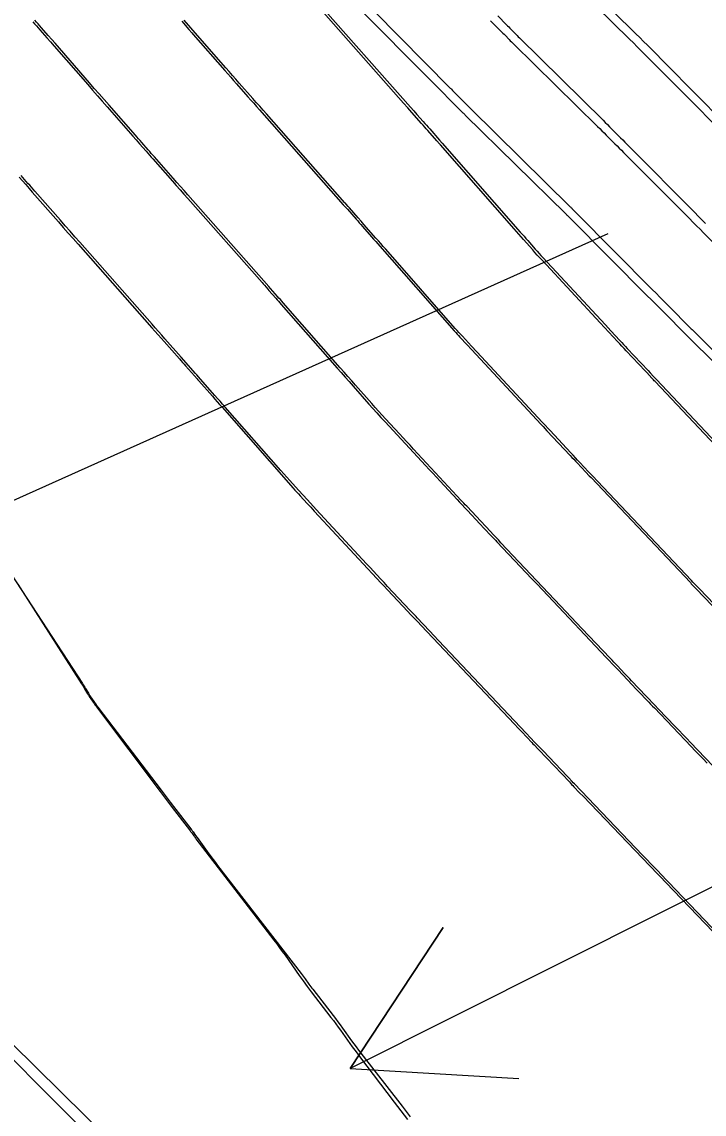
# Model space of a CAD drawing. Extents: x 954385 to 988206, y 1868364 to 1924553.
# Drawn here: x 955436.3 to 955460.56, y 1923337.66 to 1923376.45 of the extents above; entities that cross this region are included whole.
import ezdxf

# ---------------------------------------------------------------- set-up
doc = ezdxf.new("R2010")
doc.units = 0
for name, color, linetype in [('16', 7, 'Continuous'), ('24', 7, 'Continuous'), ('26', 7, 'Continuous'), ('6', 7, 'Continuous'), ('7', 7, 'Continuous'), ('Default', 7, 'Continuous')]:
    doc.layers.add(name, color=color, linetype=linetype)

msp = doc.modelspace()

# ---------------------------------------------------------------- linework, layer by layer
at = {"layer": '16'}
for points in [[(955455.718, 1923378.406), (955458.129, 1923376.032), (955458.268, 1923375.895), (955458.406, 1923375.757), (955458.544, 1923375.619), (955458.681, 1923375.481), (955459.23, 1923374.926), (955459.368, 1923374.788), (955459.505, 1923374.649), (955459.642, 1923374.511), (955459.78, 1923374.372), (955461.737, 1923372.402)], [(955447.925, 1923377.755), (955451.532, 1923374.1), (955451.551, 1923374.08), (955451.571, 1923374.06), (955451.609, 1923374.02), (955451.629, 1923374), (955451.648, 1923373.981), (955452.17, 1923373.457), (955452.192, 1923373.435), (955452.228, 1923373.398), (955452.243, 1923373.383), (955452.258, 1923373.368), (955455.796, 1923369.884), (955455.814, 1923369.866), (955455.832, 1923369.849), (955455.849, 1923369.831), (955455.867, 1923369.814), (955455.954, 1923369.726), (955456.006, 1923369.673), (955458.707, 1923366.953), (955458.846, 1923366.813), (955458.985, 1923366.673), (955459.124, 1923366.533), (955459.264, 1923366.393), (955460.098, 1923365.556), (955460.126, 1923365.528), (955463.926, 1923361.751)], [(955461.73, 1923360.594), (955458.813, 1923363.678), (955458.783, 1923363.709), (955458.753, 1923363.741), (955458.724, 1923363.773), (955458.694, 1923363.804), (955458.515, 1923363.995), (955458.455, 1923364.058), (955457.789, 1923364.767), (955457.711, 1923364.85), (955457.633, 1923364.933), (955457.555, 1923365.017), (955457.478, 1923365.1), (955457.167, 1923365.434), (955457.012, 1923365.601), (955456.857, 1923365.769), (955454.794, 1923367.989), (955454.71, 1923368.08), (955454.627, 1923368.171), (955454.544, 1923368.263), (955454.462, 1923368.356), (955454.136, 1923368.727), (955454.054, 1923368.82), (955453.972, 1923368.912), (955453.891, 1923369.005), (955453.809, 1923369.098), (955451.186, 1923372.082), (955451.154, 1923372.118), (955451.057, 1923372.227), (955450.736, 1923372.589), (955450.679, 1923372.653), (955450.622, 1923372.718), (955450.565, 1923372.782), (955450.508, 1923372.846), (955450.171, 1923373.228), (955450.02, 1923373.398), (955449.87, 1923373.569), (955446.67, 1923377.192)], [(955436.693, 1923376.458), (955436.756, 1923376.386), (955436.818, 1923376.314), (955436.881, 1923376.242), (955436.944, 1923376.17), (955437.195, 1923375.882), (955437.321, 1923375.738), (955437.447, 1923375.594), (955438.643, 1923374.223), (955438.814, 1923374.026), (955438.986, 1923373.83), (955439.158, 1923373.633), (955439.33, 1923373.437), (955440.244, 1923372.396), (955440.363, 1923372.26), (955440.482, 1923372.125), (955440.719, 1923371.855), (955440.779, 1923371.787), (955440.838, 1923371.72), (955440.898, 1923371.652), (955440.957, 1923371.585), (955441.654, 1923370.797), (955441.79, 1923370.643), (955441.926, 1923370.489), (955442.062, 1923370.336), (955442.198, 1923370.182), (955444.842, 1923367.19), (955444.883, 1923367.145), (955444.923, 1923367.099), (955445.044, 1923366.963), (955445.084, 1923366.917), (955445.334, 1923366.637), (955445.382, 1923366.582), (955445.43, 1923366.528), (955445.478, 1923366.474), (955445.526, 1923366.419), (955447.517, 1923364.156), (955447.657, 1923363.996), (955447.798, 1923363.837), (955447.939, 1923363.677), (955448.079, 1923363.517), (955448.641, 1923362.879), (955448.783, 1923362.72), (955448.925, 1923362.562), (955449.068, 1923362.404), (955449.212, 1923362.248), (955450.651, 1923360.7), (955450.781, 1923360.56), (955450.912, 1923360.419), (955451.043, 1923360.279), (955451.173, 1923360.138), (955451.776, 1923359.49), (955451.866, 1923359.393), (955451.957, 1923359.295), (955452.048, 1923359.198), (955452.14, 1923359.101), (955452.587, 1923358.625), (955452.737, 1923358.465), (955452.988, 1923358.199), (955453.038, 1923358.146), (955453.088, 1923358.093), (955453.138, 1923358.04), (955453.188, 1923357.987), (955454.234, 1923356.882), (955454.425, 1923356.68), (955454.617, 1923356.478), (955454.808, 1923356.277), (955454.999, 1923356.075), (955457.076, 1923353.879), (955457.182, 1923353.768), (955457.287, 1923353.657), (955457.392, 1923353.547), (955457.498, 1923353.436), (955458, 1923352.909), (955458.131, 1923352.771), (955458.262, 1923352.634), (955458.524, 1923352.359), (955458.59, 1923352.29), (955458.655, 1923352.222), (955458.721, 1923352.153), (955458.787, 1923352.085), (955460.101, 1923350.715), (955460.242, 1923350.568), (955460.383, 1923350.421), (955460.524, 1923350.274), (955460.665, 1923350.127)], [(955441.984, 1923376.472), (955442.238, 1923376.182), (955442.34, 1923376.066), (955442.391, 1923376.009), (955443.522, 1923374.72), (955443.624, 1923374.604), (955443.726, 1923374.488), (955443.829, 1923374.371), (955443.931, 1923374.255), (955444.341, 1923373.792), (955444.443, 1923373.676), (955444.545, 1923373.56), (955444.648, 1923373.444), (955444.75, 1923373.328), (955447.728, 1923369.958), (955447.777, 1923369.904), (955447.873, 1923369.795), (955448.185, 1923369.443), (955448.241, 1923369.38), (955448.297, 1923369.317), (955448.353, 1923369.254), (955448.409, 1923369.19), (955448.735, 1923368.82), (955448.808, 1923368.737), (955448.881, 1923368.654), (955448.954, 1923368.571), (955449.027, 1923368.488), (955451.674, 1923365.478), (955451.724, 1923365.422), (955451.775, 1923365.366), (955451.826, 1923365.31), (955451.877, 1923365.254), (955452.134, 1923364.977), (955452.289, 1923364.811), (955454.76, 1923362.151), (955454.795, 1923362.114), (955454.83, 1923362.077), (955454.969, 1923361.929), (955455.798, 1923361.047), (955455.859, 1923360.982), (955455.921, 1923360.917), (955455.982, 1923360.852), (955456.043, 1923360.787), (955456.351, 1923360.462), (955456.474, 1923360.332), (955456.536, 1923360.267), (955460.067, 1923356.536), (955460.101, 1923356.5), (955460.136, 1923356.463), (955460.274, 1923356.318), (955461.396, 1923355.141)], [(955453.22, 1923376.662), (955453.532, 1923376.348), (955453.57, 1923376.31), (955453.608, 1923376.272), (955453.646, 1923376.233), (955453.684, 1923376.195), (955453.835, 1923376.04), (955453.873, 1923376.002), (955453.911, 1923375.963), (955453.949, 1923375.925), (955453.988, 1923375.887), (955456.963, 1923372.958), (955457.041, 1923372.881), (955457.119, 1923372.803), (955457.196, 1923372.725), (955457.274, 1923372.647), (955457.583, 1923372.335), (955457.661, 1923372.257), (955457.738, 1923372.179), (955457.816, 1923372.101), (955457.893, 1923372.022), (955460.222, 1923369.678), (955460.348, 1923369.55), (955460.474, 1923369.423), (955460.601, 1923369.296)], [(955436.206, 1923370.938), (955436.439, 1923370.672), (955436.556, 1923370.539), (955436.673, 1923370.406), (955437.602, 1923369.349), (955437.776, 1923369.151), (955437.951, 1923368.952), (955438.125, 1923368.754), (955438.3, 1923368.557), (955440.926, 1923365.588), (955441.035, 1923365.465), (955441.143, 1923365.342), (955441.252, 1923365.219), (955441.361, 1923365.096), (955441.904, 1923364.482), (955441.958, 1923364.42), (955442.013, 1923364.358), (955442.068, 1923364.296), (955442.123, 1923364.235), (955442.437, 1923363.881), (955442.535, 1923363.771), (955442.563, 1923363.739), (955442.591, 1923363.708), (955443.077, 1923363.155), (955443.163, 1923363.057), (955443.248, 1923362.96), (955443.334, 1923362.863), (955443.42, 1923362.765), (955445.949, 1923359.893), (955446.011, 1923359.824), (955446.072, 1923359.755), (955446.134, 1923359.687), (955446.197, 1923359.619), (955446.448, 1923359.349), (955446.574, 1923359.214), (955446.699, 1923359.079), (955449.077, 1923356.522), (955449.098, 1923356.499), (955449.119, 1923356.476), (955449.14, 1923356.454), (955449.162, 1923356.431), (955449.311, 1923356.273), (955450.013, 1923355.526), (955450.134, 1923355.397), (955450.255, 1923355.269), (955450.376, 1923355.141), (955450.497, 1923355.013), (955453.81, 1923351.514), (955453.943, 1923351.374), (955454.075, 1923351.234), (955454.431, 1923350.859), (955454.472, 1923350.815), (955454.514, 1923350.771), (955454.661, 1923350.617), (955454.682, 1923350.595), (955455.766, 1923349.458), (955455.806, 1923349.416), (955455.847, 1923349.373), (955455.888, 1923349.331), (955455.928, 1923349.288), (955456.132, 1923349.076), (955456.254, 1923348.948), (955458.621, 1923346.483), (955458.716, 1923346.383), (955458.812, 1923346.284), (955459.05, 1923346.036), (955459.145, 1923345.936), (955459.193, 1923345.887), (955462.544, 1923342.393)], [(955435.747, 1923357.105), (955438.455, 1923352.952), (955438.483, 1923352.91), (955438.51, 1923352.867), (955438.536, 1923352.824), (955438.563, 1923352.781), (955438.667, 1923352.606), (955438.693, 1923352.563), (955438.72, 1923352.521), (955438.748, 1923352.48), (955438.776, 1923352.439), (955438.89, 1923352.277), (955438.919, 1923352.236), (955438.948, 1923352.196), (955438.978, 1923352.156), (955439.008, 1923352.116), (955441.25, 1923349.163), (955441.36, 1923349.02), (955441.469, 1923348.877), (955441.579, 1923348.735), (955441.689, 1923348.592), (955442.314, 1923347.789), (955442.333, 1923347.764), (955442.352, 1923347.739), (955442.37, 1923347.714), (955442.389, 1923347.689), (955442.48, 1923347.562), (955442.534, 1923347.486), (955442.951, 1923346.908), (955443.027, 1923346.803), (955443.104, 1923346.699), (955443.181, 1923346.596), (955443.26, 1923346.494), (955446.232, 1923342.656), (955446.268, 1923342.61), (955446.303, 1923342.563), (955446.337, 1923342.517), (955446.371, 1923342.47), (955446.506, 1923342.281), (955446.541, 1923342.234), (955446.575, 1923342.187), (955446.61, 1923342.141), (955446.645, 1923342.095), (955447.367, 1923341.163), (955447.452, 1923341.053), (955447.535, 1923340.943), (955447.617, 1923340.832), (955447.699, 1923340.72), (955448.022, 1923340.27), (955448.104, 1923340.158), (955448.186, 1923340.047), (955448.27, 1923339.937), (955448.354, 1923339.827), (955449.816, 1923337.947), (955449.96, 1923337.759), (955450.102, 1923337.569)]]:
    msp.add_lwpolyline(points, dxfattribs=at)
at = {"layer": '24'}
msp.add_lwpolyline([(955453.831, 1923268.974), (955448.495, 1923276.541), (955440.881, 1923283.045), (955437.759, 1923286.64), (955433.675, 1923291.02), (955426.871, 1923298.362), (955421.789, 1923303.911), (955420.109, 1923305.748), (955413.351, 1923313.137), (955406.749, 1923320.685), (955406.556, 1923320.9), (955399.449, 1923328.966), (955392.84, 1923336.482), (955392.199, 1923337.216), (955386.259, 1923344.026), (955380.84, 1923350.244), (955404.441, 1923372.803), (955430.664, 1923345.369), (955463.111, 1923313.401), (955497.691, 1923280.642), (955532.806, 1923247.125)], dxfattribs=at)
at = {"layer": '26'}
for points in [[(955457.131, 1923368.928), (955416.453, 1923350.698), (955419.968, 1923355.561), (955416.453, 1923350.698), (955422.421, 1923350.086)], [(955507.131, 1923368.928), (955447.975, 1923339.285), (955451.276, 1923344.295), (955447.975, 1923339.285), (955453.965, 1923338.931)]]:
    msp.add_lwpolyline(points, dxfattribs=at)
at = {"layer": '6'}
msp.add_lwpolyline([(955436.154, 1923356.481), (955438.425, 1923352.944), (955438.453, 1923352.9), (955438.48, 1923352.856), (955438.508, 1923352.811), (955438.534, 1923352.766), (955438.641, 1923352.585), (955438.668, 1923352.541), (955438.696, 1923352.497), (955438.724, 1923352.454), (955438.753, 1923352.412), (955438.872, 1923352.243), (955438.901, 1923352.201), (955438.931, 1923352.159), (955438.962, 1923352.118), (955438.993, 1923352.077), (955441.214, 1923349.124), (955441.322, 1923348.981), (955441.43, 1923348.839), (955441.539, 1923348.696), (955441.648, 1923348.554), (955442.263, 1923347.754), (955442.283, 1923347.728), (955442.302, 1923347.702), (955442.321, 1923347.676), (955442.34, 1923347.65), (955442.415, 1923347.544), (955442.434, 1923347.518), (955442.453, 1923347.492), (955442.472, 1923347.466), (955442.492, 1923347.44), (955445.265, 1923343.835), (955445.365, 1923343.704), (955445.464, 1923343.571), (955445.561, 1923343.437), (955445.658, 1923343.303), (955446.162, 1923342.59), (955446.197, 1923342.541), (955446.232, 1923342.492), (955446.267, 1923342.443), (955446.302, 1923342.394), (955446.443, 1923342.197), (955446.478, 1923342.148), (955446.514, 1923342.1), (955446.55, 1923342.052), (955446.587, 1923342.004), (955447.29, 1923341.099), (955447.377, 1923340.985), (955447.463, 1923340.87), (955447.549, 1923340.755), (955447.633, 1923340.638), (955447.966, 1923340.17), (955448.05, 1923340.053), (955448.135, 1923339.938), (955448.22, 1923339.822), (955448.307, 1923339.708), (955449.543, 1923338.092), (955449.778, 1923337.784), (955450.012, 1923337.476)], dxfattribs=at)
at = {"layer": '7'}
for points in [[(955455.496, 1923378.203), (955457.902, 1923375.842), (955458.042, 1923375.703), (955458.182, 1923375.565), (955458.322, 1923375.426), (955458.461, 1923375.286), (955459.017, 1923374.727), (955459.156, 1923374.587), (955459.295, 1923374.448), (955459.434, 1923374.308), (955459.573, 1923374.168), (955461.53, 1923372.205)], [(955446.717, 1923377.274), (955450.117, 1923373.425), (955450.231, 1923373.296), (955450.345, 1923373.167), (955450.573, 1923372.909), (955450.63, 1923372.845), (955450.687, 1923372.78), (955450.744, 1923372.716), (955450.8, 1923372.651), (955451.152, 1923372.251), (955451.243, 1923372.148), (955454.02, 1923368.987), (955454.087, 1923368.912), (955454.154, 1923368.836), (955454.22, 1923368.76), (955454.287, 1923368.685), (955454.553, 1923368.382), (955454.62, 1923368.306), (955454.687, 1923368.231), (955454.755, 1923368.157), (955454.824, 1923368.083), (955457.048, 1923365.689), (955457.242, 1923365.48), (955457.565, 1923365.133), (955457.63, 1923365.063), (955457.694, 1923364.994), (955457.759, 1923364.925), (955457.824, 1923364.855), (955458.562, 1923364.066), (955458.637, 1923363.986), (955458.762, 1923363.853), (955458.787, 1923363.826), (955458.812, 1923363.799), (955458.837, 1923363.773), (955458.862, 1923363.746), (955461.96, 1923360.471)], [(955464.085, 1923361.215), (955459.959, 1923365.303), (955459.933, 1923365.33), (955459.095, 1923366.166), (955458.955, 1923366.306), (955458.815, 1923366.446), (955458.675, 1923366.587), (955458.535, 1923366.727), (955455.813, 1923369.458), (955455.753, 1923369.518), (955455.694, 1923369.577), (955455.679, 1923369.592), (955455.665, 1923369.607), (955455.65, 1923369.622), (955455.635, 1923369.636), (955452.065, 1923373.14), (955452.047, 1923373.158), (955452.013, 1923373.193), (955451.995, 1923373.21), (955451.461, 1923373.74), (955451.445, 1923373.756), (955451.43, 1923373.771), (955451.392, 1923373.811), (955451.369, 1923373.834), (955447.73, 1923377.51)], [(955461.125, 1923349.761), (955460.074, 1923350.859), (955459.938, 1923351.001), (955459.801, 1923351.143), (955459.665, 1923351.285), (955459.529, 1923351.428), (955458.928, 1923352.055), (955458.82, 1923352.168), (955458.713, 1923352.28), (955458.605, 1923352.393), (955458.497, 1923352.506), (955457.979, 1923353.05), (955457.916, 1923353.117), (955457.852, 1923353.183), (955457.789, 1923353.25), (955457.725, 1923353.316), (955457.472, 1923353.582), (955457.408, 1923353.649), (955457.345, 1923353.715), (955457.282, 1923353.782), (955457.218, 1923353.849), (955456.212, 1923354.913), (955456.023, 1923355.113), (955455.834, 1923355.312), (955455.645, 1923355.512), (955455.456, 1923355.712), (955453.334, 1923357.956), (955453.241, 1923358.054), (955453.148, 1923358.153), (955453.055, 1923358.252), (955452.962, 1923358.351), (955452.452, 1923358.893), (955452.308, 1923359.047), (955452.115, 1923359.253), (955452.067, 1923359.304), (955452.018, 1923359.356), (955451.97, 1923359.407), (955451.922, 1923359.459), (955450.227, 1923361.282), (955450.103, 1923361.415), (955449.979, 1923361.549), (955449.854, 1923361.683), (955449.73, 1923361.817), (955449.232, 1923362.352), (955449.108, 1923362.486), (955448.985, 1923362.621), (955448.863, 1923362.757), (955448.742, 1923362.893), (955448.167, 1923363.546), (955448.031, 1923363.701), (955447.895, 1923363.855), (955447.759, 1923364.01), (955447.623, 1923364.164), (955445.589, 1923366.478), (955445.541, 1923366.533), (955445.492, 1923366.588), (955445.443, 1923366.644), (955445.394, 1923366.699), (955445.14, 1923366.988), (955445.082, 1923367.053), (955444.908, 1923367.251), (955442.204, 1923370.312), (955442.074, 1923370.459), (955441.944, 1923370.606), (955441.814, 1923370.753), (955441.684, 1923370.901), (955441.018, 1923371.654), (955440.961, 1923371.718), (955440.904, 1923371.783), (955440.848, 1923371.847), (955440.791, 1923371.912), (955440.564, 1923372.17), (955440.507, 1923372.235), (955440.45, 1923372.299), (955440.393, 1923372.364), (955440.336, 1923372.428), (955439.401, 1923373.493), (955439.226, 1923373.692), (955439.052, 1923373.891), (955438.877, 1923374.091), (955438.703, 1923374.29), (955437.481, 1923375.693), (955437.362, 1923375.83), (955437.242, 1923375.966), (955437.004, 1923376.24), (955436.944, 1923376.309), (955436.885, 1923376.377), (955436.825, 1923376.446), (955436.766, 1923376.514)], [(955461.43, 1923355.222), (955460.388, 1923356.319), (955460.296, 1923356.415), (955460.205, 1923356.511), (955460.159, 1923356.559), (955460.113, 1923356.607), (955456.768, 1923360.141), (955456.61, 1923360.308), (955456.452, 1923360.475), (955456.137, 1923360.808), (955456.058, 1923360.892), (955455.979, 1923360.975), (955455.901, 1923361.059), (955455.822, 1923361.143), (955455.078, 1923361.937), (955455.012, 1923362.008), (955454.901, 1923362.127), (955454.856, 1923362.175), (955454.812, 1923362.222), (955452.482, 1923364.729), (955452.288, 1923364.938), (955451.964, 1923365.286), (955451.9, 1923365.356), (955451.836, 1923365.426), (955451.773, 1923365.497), (955451.71, 1923365.568), (955449.24, 1923368.375), (955449.152, 1923368.475), (955449.064, 1923368.576), (955448.975, 1923368.676), (955448.887, 1923368.776), (955448.465, 1923369.256), (955448.359, 1923369.377), (955448.253, 1923369.498), (955447.948, 1923369.845), (955447.905, 1923369.895), (955447.832, 1923369.977), (955447.803, 1923370.01), (955447.788, 1923370.027), (955445, 1923373.181), (955444.879, 1923373.318), (955444.758, 1923373.455), (955444.637, 1923373.591), (955444.516, 1923373.728), (955444.033, 1923374.276), (955443.912, 1923374.412), (955443.791, 1923374.549), (955443.671, 1923374.687), (955443.55, 1923374.824), (955442.545, 1923375.971), (955442.307, 1923376.243), (955442.068, 1923376.515)], [(955452.963, 1923376.49), (955453.015, 1923376.438), (955453.331, 1923376.125), (955453.369, 1923376.087), (955453.406, 1923376.049), (955453.444, 1923376.012), (955453.481, 1923375.974), (955453.63, 1923375.822), (955453.667, 1923375.784), (955453.705, 1923375.746), (955453.743, 1923375.709), (955453.78, 1923375.672), (955456.768, 1923372.739), (955456.846, 1923372.663), (955456.923, 1923372.586), (955457.001, 1923372.509), (955457.078, 1923372.432), (955457.385, 1923372.122), (955457.462, 1923372.045), (955457.539, 1923371.968), (955457.616, 1923371.891), (955457.693, 1923371.813), (955460.032, 1923369.466), (955460.159, 1923369.339), (955460.286, 1923369.212), (955460.413, 1923369.085), (955460.54, 1923368.958), (955461.282, 1923368.217)], [(955462.599, 1923342.448), (955459.293, 1923345.895), (955459.188, 1923346.003), (955459.084, 1923346.112), (955458.851, 1923346.356), (955458.771, 1923346.439), (955458.691, 1923346.523), (955458.491, 1923346.731), (955458.371, 1923346.856), (955455.948, 1923349.386), (955455.904, 1923349.432), (955455.861, 1923349.477), (955455.731, 1923349.614), (955455.687, 1923349.66), (955454.83, 1923350.558), (955454.68, 1923350.716), (955454.531, 1923350.873), (955454.381, 1923351.031), (955454.231, 1923351.189), (955451.115, 1923354.483), (955450.955, 1923354.652), (955450.795, 1923354.821), (955450.359, 1923355.282), (955450.315, 1923355.329), (955450.27, 1923355.376), (955450.093, 1923355.565), (955449.306, 1923356.403), (955449.243, 1923356.47), (955449.181, 1923356.537), (955449.118, 1923356.604), (955449.055, 1923356.672), (955448.805, 1923356.941), (955448.68, 1923357.075), (955448.555, 1923357.21), (955446.769, 1923359.129), (955446.451, 1923359.473), (955446.136, 1923359.818), (955445.824, 1923360.166), (955445.514, 1923360.516), (955443.527, 1923362.774), (955443.437, 1923362.876), (955443.346, 1923362.979), (955443.256, 1923363.082), (955443.166, 1923363.184), (955442.654, 1923363.766), (955442.596, 1923363.833), (955442.522, 1923363.916), (955442.478, 1923363.966), (955441.969, 1923364.542), (955441.39, 1923365.198), (955441.275, 1923365.328), (955441.161, 1923365.457), (955441.046, 1923365.587), (955440.932, 1923365.717), (955438.361, 1923368.626), (955438.189, 1923368.821), (955438.017, 1923369.016), (955437.845, 1923369.211), (955437.673, 1923369.406), (955436.764, 1923370.439), (955436.703, 1923370.508), (955436.642, 1923370.577), (955436.581, 1923370.647), (955436.52, 1923370.716), (955436.277, 1923370.993)]]:
    msp.add_lwpolyline(points, dxfattribs=at)
at = {"layer": 'Default'}
msp.add_arc((956111.568, 1924014.493), 954.93, 205.346268, 226.414195, dxfattribs=at)

doc.saveas('drawing.dxf')
